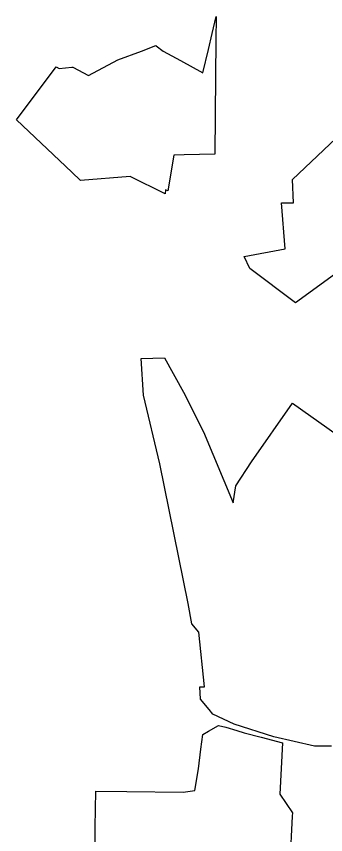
# Model space of a CAD drawing. Extents: x 2001466 to 31450019, y -30647475 to 847247.
# Drawn here: x 2019422 to 2022653, y 750972 to 759520 of the extents above; entities that cross this region are included whole.
import ezdxf

# ---------------------------------------------------------------- set-up
doc = ezdxf.new("R2010")
doc.units = 0
doc.layers.add('Exist Boundary Political City Limit New', color=7, linetype='Continuous')
doc.layers.add('Map Preparation Boundary City Limit Buffer Line', color=7, linetype='Continuous')

msp = doc.modelspace()

# ---------------------------------------------------------------- linework, layer by layer
at = {"layer": 'Exist Boundary Political City Limit New'}
for points in [[(2021506.8, 759266.4), (2021501.8, 758896.2), (2021494, 758079.1), (2021174.1, 758073.3), (2021067.5, 758069.3), (2021004.6, 757698.3), (2020978.8, 757706.4), (2020974.6, 757664.6), (2020611.8, 757846.5), (2020090.8, 757805.7), (2020000, 757891.6), (2019421.5, 758439), (2019836.5, 758991.9), (2019868.6, 758975.3), (2020000, 758987.6), (2020013, 758988.8), (2020175.2, 758901.5), (2020481.6, 759064.1), (2020727.6, 759156.9), (2020878.9, 759213.9), (2020883.6, 759210.7), (2020954.6, 759157.2), (2021135.2, 759060.4), (2021370.8, 758930.5), (2021427.8, 759172.9), (2021466.4, 759341), (2021509.4, 759519.7), (2021506.8, 759266.4)], [(2023154.5, 757119.6), (2022337.2, 756526.4), (2021860.5, 756886.2), (2021802.1, 757012.6), (2022230.1, 757090.4), (2022191.4, 757572.8), (2022317.9, 757572.8), (2022308.1, 757815.8), (2022891.9, 758370.1)], [(2022714.4, 751897.1), (2022535.1, 751897.1), (2022111.4, 751994.9), (2021695.9, 752125.2), (2021475.9, 752231), (2021435.1, 752279.9), (2021345.5, 752385.8), (2021337.2, 752516.1), (2021386.2, 752516.1), (2021329.1, 753086.1), (2021255.9, 753175.7), (2021215.1, 753387.4), (2020921.8, 754845.1), (2020750.6, 755561.7), (2020726.1, 755944.4), (2020970.6, 755952.6), (2021166.1, 755594.3), (2021378, 755179), (2021685.2, 754439.6), (2021714.4, 754614.7)], [(2021714.4, 754614.7), (2021879.9, 754867.5), (2022307.9, 755480.1)], [(2022307.9, 755480.1), (2022775, 755149.5)], [(2020243.4, 750769.9), (2020245.5, 751051.7), (2020252.4, 751425.3), (2020577, 751423.1), (2021163.4, 751416.1), (2021287, 751434), (2021324.2, 751661.4), (2021350.2, 751864.3), (2021370, 752020), (2021430.2, 752054.2), (2021534.1, 752113.2), (2021611, 752093.7), (2021725.5, 752059.4), (2021801.8, 752037.2), (2021980.9, 751991.8), (2022201.2, 751932.3), (2022174.8, 751396.5), (2022305.4, 751198.6), (2022303.6, 751165.3), (2022277.6, 750669.8)]]:
    msp.add_lwpolyline(points, dxfattribs=at)
at = {"layer": 'Map Preparation Boundary City Limit Buffer Line'}
for points in [[(2021506.8, 759266.4), (2021501.8, 758896.2), (2021494, 758079.1), (2021174.1, 758073.3), (2021067.5, 758069.3), (2021004.6, 757698.3), (2020978.8, 757706.4), (2020974.6, 757664.6), (2020611.8, 757846.5), (2020090.8, 757805.7), (2020000, 757891.6), (2019421.5, 758439), (2019836.5, 758991.9), (2019868.6, 758975.3), (2020000, 758987.6), (2020013, 758988.8), (2020175.2, 758901.5), (2020481.6, 759064.1), (2020727.6, 759156.9), (2020878.9, 759213.9), (2020883.6, 759210.7), (2020954.6, 759157.2), (2021135.2, 759060.4), (2021370.8, 758930.5), (2021427.8, 759172.9), (2021466.4, 759341), (2021509.4, 759519.7), (2021506.8, 759266.4)], [(2023154.5, 757119.6), (2022337.2, 756526.4), (2021860.5, 756886.2), (2021802.1, 757012.6), (2022230.1, 757090.4), (2022191.4, 757572.8), (2022317.9, 757572.8), (2022308.1, 757815.8), (2022891.9, 758370.1)], [(2022714.4, 751897.1), (2022535.1, 751897.1), (2022111.4, 751994.9), (2021695.9, 752125.2), (2021475.9, 752231), (2021435.1, 752279.9), (2021345.5, 752385.8), (2021337.2, 752516.1), (2021386.2, 752516.1), (2021329.1, 753086.1), (2021255.9, 753175.7), (2021215.1, 753387.4), (2020921.8, 754845.1), (2020750.6, 755561.7), (2020726.1, 755944.4), (2020970.6, 755952.6), (2021166.1, 755594.3), (2021378, 755179), (2021685.2, 754439.6), (2021714.4, 754614.7)], [(2021714.4, 754614.7), (2021879.9, 754867.5), (2022307.9, 755480.1)], [(2022307.9, 755480.1), (2022775, 755149.5)], [(2020243.4, 750769.9), (2020245.5, 751051.7), (2020252.4, 751425.3), (2020577, 751423.1), (2021163.4, 751416.1), (2021287, 751434), (2021324.2, 751661.4), (2021350.2, 751864.3), (2021370, 752020), (2021430.2, 752054.2), (2021534.1, 752113.2), (2021611, 752093.7), (2021725.5, 752059.4), (2021801.8, 752037.2), (2021980.9, 751991.8), (2022201.2, 751932.3), (2022174.8, 751396.5), (2022305.4, 751198.6), (2022303.6, 751165.3), (2022277.6, 750669.8)]]:
    msp.add_lwpolyline(points, dxfattribs=at)

doc.saveas('drawing.dxf')
